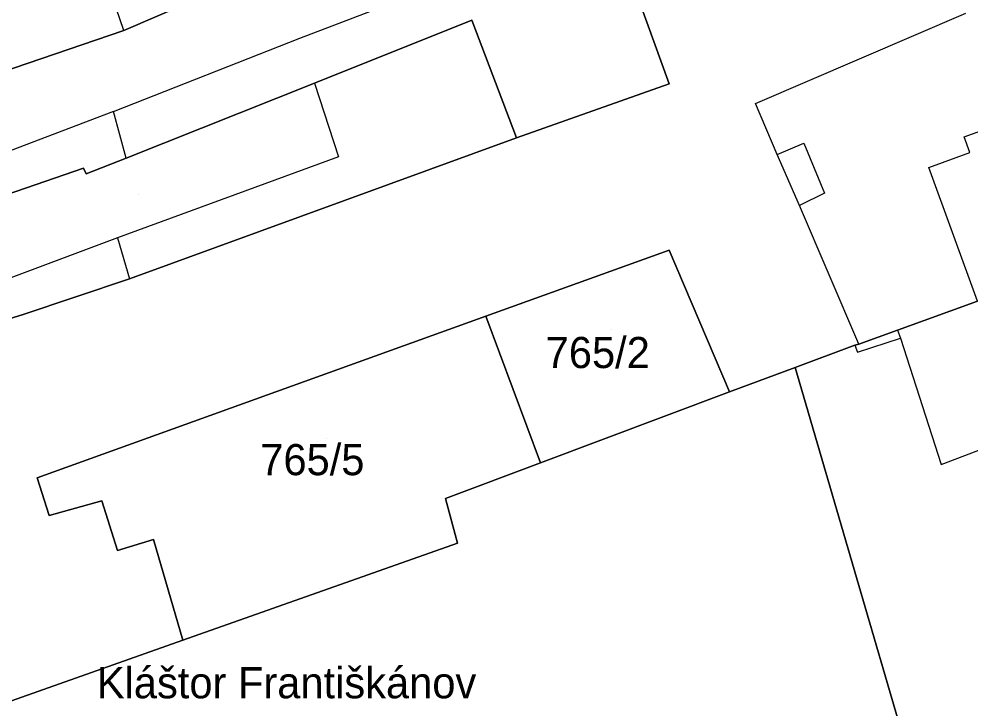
# Model space of a CAD drawing. Extents: x -263423 to -261326, y -1240067 to -1237864.
# Drawn here: x -262884.6 to -262823.4, y -1239139.2 to -1239094.9 of the extents above; entities that cross this region are included whole.
import ezdxf

# ---------------------------------------------------------------- set-up
doc = ezdxf.new("R2010")
doc.units = 0
for name, color, linetype in [('body_kn', 7, 'Continuous'), ('kladpar_druhypozemkov', 7, 'Continuous'), ('kladpar_hranice', 7, 'Continuous'), ('kladpar_parcelnecisla', 7, 'Continuous'), ('kladpar_plochy', 7, 'Continuous'), ('popisy', 7, 'Continuous'), ('zappar_hrandruhpozemk', 7, 'Continuous')]:
    doc.layers.add(name, color=color, linetype=linetype)

msp = doc.modelspace()

# ---------------------------------------------------------------- linework, layer by layer
at = {"layer": 'body_kn'}
for p, q in [((-262855.47, -1239095), (-262855.47, -1239095)), ((-262877.82, -1239095.66), (-262877.82, -1239095.66)), ((-262877.82, -1239095.66), (-262877.82, -1239095.66)), ((-262866.53, -1239096.16), (-262866.53, -1239096.16)), ((-262865.58, -1239099.04), (-262865.58, -1239099.04)), ((-262865.58, -1239099.04), (-262865.58, -1239099.04)), ((-262842.8, -1239099.09), (-262842.8, -1239099.09)), ((-262837.25, -1239100.35), (-262837.25, -1239100.35)), ((-262878.5, -1239100.86), (-262878.5, -1239100.86)), ((-262878.5, -1239100.86), (-262878.5, -1239100.86)), ((-262852.59, -1239102.56), (-262852.59, -1239102.56)), ((-262852.59, -1239102.56), (-262852.59, -1239102.56)), ((-262823.84, -1239102.49), (-262823.84, -1239102.49)), ((-262834.13, -1239102.9), (-262834.13, -1239102.9)), ((-262877.68, -1239103.86), (-262877.68, -1239103.86)), ((-262877.68, -1239103.86), (-262877.68, -1239103.86)), ((-262864.04, -1239103.78), (-262864.04, -1239103.78)), ((-262835.86, -1239103.63), (-262835.86, -1239103.63)), ((-262823.48, -1239103.51), (-262823.48, -1239103.51)), ((-262880.42, -1239104.5), (-262880.42, -1239104.5)), ((-262880.42, -1239104.5), (-262880.42, -1239104.5)), ((-262826.1, -1239104.47), (-262826.1, -1239104.47)), ((-262880.24, -1239104.88), (-262880.24, -1239104.88)), ((-262832.8, -1239106.11), (-262832.8, -1239106.11)), ((-262834.41, -1239106.9), (-262834.41, -1239106.9)), ((-262834.41, -1239106.9), (-262834.41, -1239106.9)), ((-262878.24, -1239108.99), (-262878.24, -1239108.99)), ((-262842.78, -1239109.77), (-262842.78, -1239109.77)), ((-262877.47, -1239111.62), (-262877.47, -1239111.62)), ((-262884.37, -1239113.94), (-262884.37, -1239113.94)), ((-262854.56, -1239114.01), (-262854.56, -1239114.01)), ((-262828.11, -1239114.91), (-262828.11, -1239114.91)), ((-262828.11, -1239114.91), (-262828.11, -1239114.91)), ((-262827.93, -1239115.43), (-262827.93, -1239115.43)), ((-262830.86, -1239115.87), (-262830.86, -1239115.87)), ((-262830.86, -1239115.87), (-262830.86, -1239115.87)), ((-262830.61, -1239115.81), (-262830.61, -1239115.81)), ((-262830.61, -1239115.81), (-262830.61, -1239115.81)), ((-262830.68, -1239116.32), (-262830.68, -1239116.32)), ((-262834.7, -1239117.31), (-262834.7, -1239117.31)), ((-262838.92, -1239118.87), (-262838.92, -1239118.87)), ((-262851.06, -1239123.43), (-262851.06, -1239123.43)), ((-262825.32, -1239123.55), (-262825.32, -1239123.55)), ((-262883.4, -1239124.39), (-262883.4, -1239124.39)), ((-262883.4, -1239124.39), (-262883.4, -1239124.39)), ((-262879.24, -1239125.88), (-262879.24, -1239125.88)), ((-262857.16, -1239125.72), (-262857.16, -1239125.72)), ((-262882.63, -1239126.82), (-262882.63, -1239126.82)), ((-262875.93, -1239128.36), (-262875.93, -1239128.36)), ((-262878.23, -1239129.07), (-262878.23, -1239129.07)), ((-262856.39, -1239128.6), (-262856.39, -1239128.6)), ((-262856.39, -1239128.6), (-262856.39, -1239128.6)), ((-262874.04, -1239134.82), (-262874.04, -1239134.82))]:
    msp.add_line(p, q, dxfattribs=at)
at = {"layer": 'kladpar_druhypozemkov'}
for p, q in [((-262876.87, -1239106.23), (-262876.87, -1239106.23)), ((-262846.51, -1239114.88), (-262846.51, -1239114.88)), ((-262864.81, -1239121.85), (-262864.81, -1239121.85))]:
    msp.add_line(p, q, dxfattribs=at)
at = {"layer": 'kladpar_hranice'}
for points in [[(-262882.09, -1239085.08), (-262863.43, -1239079.26), (-262845.68, -1239073.99), (-262839.87, -1239072.34), (-262840.28, -1239070.93), (-262817.72, -1239063.42), (-262815.92, -1239068.28), (-262804.92, -1239064.46), (-262804.22, -1239064.15), (-262802.54, -1239068.64), (-262803.43, -1239068.94), (-262812.96, -1239072.03), (-262826.95, -1239076.56), (-262867.57, -1239091.24), (-262877.82, -1239095.66), (-262902.5, -1239104.08), (-262905.88, -1239093.33), (-262882.09, -1239085.08)], [(-262877.82, -1239095.66), (-262867.57, -1239091.24), (-262826.95, -1239076.56), (-262824.67, -1239082.26), (-262830.49, -1239084.62), (-262845.67, -1239091.15), (-262842.8, -1239099.09), (-262852.59, -1239102.56), (-262855.47, -1239095), (-262865.58, -1239099.04), (-262877.68, -1239103.86), (-262880.24, -1239104.88), (-262880.42, -1239104.5), (-262889.63, -1239107.67), (-262900.31, -1239111.44), (-262900.66, -1239110.16), (-262902.5, -1239104.08), (-262877.82, -1239095.66)], [(-262852.59, -1239102.56), (-262842.8, -1239099.09), (-262845.67, -1239091.15)], [(-262880.42, -1239104.5), (-262880.24, -1239104.88), (-262877.68, -1239103.86), (-262865.58, -1239099.04), (-262855.47, -1239095), (-262852.59, -1239102.56), (-262877.47, -1239111.62), (-262884.37, -1239113.94), (-262898.36, -1239118.22), (-262898.89, -1239116.23), (-262900.31, -1239111.44), (-262889.63, -1239107.67), (-262880.42, -1239104.5)], [(-262822.99, -1239113.06), (-262828.11, -1239114.91), (-262830.61, -1239115.81), (-262830.86, -1239115.87), (-262834.7, -1239117.31), (-262838.92, -1239118.87), (-262842.78, -1239109.77), (-262854.56, -1239114.01), (-262883.4, -1239124.39), (-262882.63, -1239126.82), (-262879.24, -1239125.88), (-262878.23, -1239129.07), (-262875.93, -1239128.36), (-262874.04, -1239134.82), (-262892.33, -1239141.29), (-262898.36, -1239118.22), (-262884.37, -1239113.94), (-262877.47, -1239111.62), (-262852.59, -1239102.56)], [(-262854.56, -1239114.01), (-262842.78, -1239109.77), (-262838.92, -1239118.87), (-262851.06, -1239123.43), (-262854.56, -1239114.01)], [(-262819.76, -1239156.34), (-262823.84, -1239154.47), (-262834.7, -1239117.31), (-262830.86, -1239115.87), (-262830.61, -1239115.81), (-262828.11, -1239114.91), (-262822.99, -1239113.06)], [(-262883.4, -1239124.39), (-262854.56, -1239114.01), (-262851.06, -1239123.43), (-262857.16, -1239125.72), (-262856.39, -1239128.6), (-262874.04, -1239134.82), (-262875.93, -1239128.36), (-262878.23, -1239129.07), (-262879.24, -1239125.88), (-262882.63, -1239126.82), (-262883.4, -1239124.39)], [(-262856.39, -1239128.6), (-262857.16, -1239125.72), (-262851.06, -1239123.43), (-262838.92, -1239118.87), (-262834.7, -1239117.31), (-262823.84, -1239154.47), (-262838.22, -1239159.24), (-262840.24, -1239152.78), (-262848.16, -1239155.08), (-262846.85, -1239159.18), (-262882.27, -1239171.24), (-262882.82, -1239170.53), (-262892.33, -1239141.29), (-262874.04, -1239134.82), (-262856.39, -1239128.6)]]:
    msp.add_lwpolyline(points, dxfattribs=at)
at = {"layer": 'kladpar_plochy'}
for points in [[(-262882.09, -1239085.08), (-262863.43, -1239079.26), (-262845.68, -1239073.99), (-262839.87, -1239072.34), (-262840.28, -1239070.93), (-262817.72, -1239063.42), (-262815.92, -1239068.28), (-262804.92, -1239064.46), (-262804.22, -1239064.15), (-262802.54, -1239068.64), (-262803.43, -1239068.94), (-262812.96, -1239072.03), (-262826.95, -1239076.56), (-262867.57, -1239091.24), (-262877.82, -1239095.66), (-262902.5, -1239104.08), (-262905.88, -1239093.33)], [(-262877.82, -1239095.66), (-262867.57, -1239091.24), (-262826.95, -1239076.56), (-262824.67, -1239082.26), (-262830.49, -1239084.62), (-262845.67, -1239091.15), (-262842.8, -1239099.09), (-262852.59, -1239102.56), (-262855.47, -1239095), (-262865.58, -1239099.04), (-262877.68, -1239103.86), (-262880.24, -1239104.88), (-262880.42, -1239104.5), (-262889.63, -1239107.67), (-262900.31, -1239111.44), (-262900.66, -1239110.16), (-262902.5, -1239104.08)], [(-262880.42, -1239104.5), (-262880.24, -1239104.88), (-262877.68, -1239103.86), (-262865.58, -1239099.04), (-262855.47, -1239095), (-262852.59, -1239102.56), (-262877.47, -1239111.62), (-262884.37, -1239113.94), (-262898.36, -1239118.22), (-262898.89, -1239116.23), (-262900.31, -1239111.44), (-262889.63, -1239107.67)], [(-262854.56, -1239114.01), (-262842.78, -1239109.77), (-262838.92, -1239118.87), (-262851.06, -1239123.43)], [(-262883.4, -1239124.39), (-262854.56, -1239114.01), (-262851.06, -1239123.43), (-262857.16, -1239125.72), (-262856.39, -1239128.6), (-262874.04, -1239134.82), (-262875.93, -1239128.36), (-262878.23, -1239129.07), (-262879.24, -1239125.88), (-262882.63, -1239126.82)], [(-262856.39, -1239128.6), (-262857.16, -1239125.72), (-262851.06, -1239123.43), (-262838.92, -1239118.87), (-262834.7, -1239117.31), (-262823.84, -1239154.47), (-262838.22, -1239159.24), (-262840.24, -1239152.78), (-262848.16, -1239155.08), (-262846.85, -1239159.18), (-262882.27, -1239171.24), (-262882.82, -1239170.53), (-262892.33, -1239141.29), (-262874.04, -1239134.82)]]:
    msp.add_lwpolyline(points, close=True, dxfattribs=at)
for points in [[(-262822.99, -1239113.06), (-262828.11, -1239114.91), (-262830.61, -1239115.81), (-262830.86, -1239115.87), (-262834.7, -1239117.31), (-262838.92, -1239118.87), (-262842.78, -1239109.77), (-262854.56, -1239114.01), (-262883.4, -1239124.39), (-262882.63, -1239126.82), (-262879.24, -1239125.88), (-262878.23, -1239129.07), (-262875.93, -1239128.36), (-262874.04, -1239134.82), (-262892.33, -1239141.29), (-262898.36, -1239118.22), (-262884.37, -1239113.94), (-262877.47, -1239111.62), (-262852.59, -1239102.56), (-262842.8, -1239099.09), (-262845.67, -1239091.15)], [(-262819.76, -1239156.34), (-262823.84, -1239154.47), (-262834.7, -1239117.31), (-262830.86, -1239115.87), (-262830.61, -1239115.81), (-262828.11, -1239114.91), (-262822.99, -1239113.06)]]:
    msp.add_lwpolyline(points, dxfattribs=at)
at = {"layer": 'zappar_hrandruhpozemk'}
for p, q in [((-262866.53, -1239096.16), (-262831.15, -1239082.63)), ((-262877.82, -1239095.66), (-262879.73, -1239090.09)), ((-262865.58, -1239099.04), (-262864.04, -1239103.78)), ((-262823.84, -1239102.49), (-262817.32, -1239100.15)), ((-262864.04, -1239103.78), (-262878.24, -1239108.99)), ((-262834.41, -1239106.9), (-262835.86, -1239103.63)), ((-262830.61, -1239115.81), (-262834.41, -1239106.9)), ((-262878.24, -1239108.99), (-262888.03, -1239112.66)), ((-262878.24, -1239108.99), (-262877.47, -1239111.62)), ((-262825.32, -1239123.55), (-262799.47, -1239113.7)), ((-262830.68, -1239116.32), (-262827.93, -1239115.43)), ((-262830.86, -1239115.87), (-262830.68, -1239116.32))]:
    msp.add_line(p, q, dxfattribs=at)
for points in [[(-262835.86, -1239103.63), (-262837.25, -1239100.35), (-262823.73, -1239094.55)], [(-262877.68, -1239103.86), (-262878.5, -1239100.86), (-262866.53, -1239096.16)], [(-262878.5, -1239100.86), (-262886.05, -1239103.74), (-262885.88, -1239104.44), (-262900.66, -1239110.16)], [(-262822.99, -1239113.06), (-262826.1, -1239104.47), (-262823.48, -1239103.51), (-262823.84, -1239102.49)], [(-262835.86, -1239103.63), (-262834.13, -1239102.9), (-262832.8, -1239106.11), (-262834.41, -1239106.9)], [(-262828.11, -1239114.91), (-262827.93, -1239115.43), (-262825.32, -1239123.55)]]:
    msp.add_lwpolyline(points, dxfattribs=at)

# ---------------------------------------------------------------- texts
at = {"layer": 'kladpar_parcelnecisla'}
for s, p in [('765/2', (-262850.724, -1239117.35)), ('765/5', (-262869.062, -1239124.23))]:
    msp.add_text(s, height=2, dxfattribs=at).set_placement(p)
at = {"layer": 'popisy'}
msp.add_text('Kláštor Františkánov', height=2, dxfattribs=at).set_placement((-262879.562, -1239138.56))

doc.saveas('drawing.dxf')
